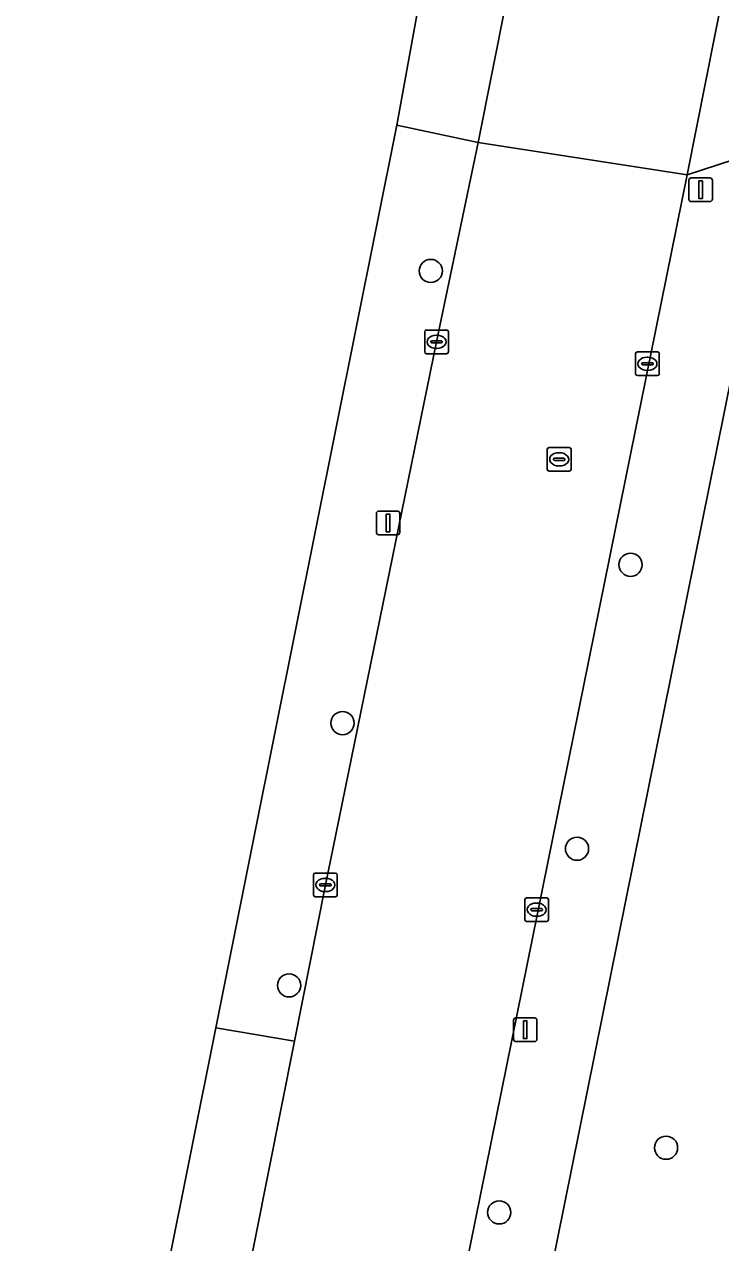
# Model space of a CAD drawing. Extents: x 157692 to 159674, y 381452 to 383291.
# Drawn here: x 158479.7 to 158509.1, y 381982.8 to 382034.2 of the extents above; entities that cross this region are included whole.
import ezdxf

# ---------------------------------------------------------------- set-up
doc = ezdxf.new("R2010")
doc.units = 0
for name, color, linetype in [('IMGEO_Boom', 7, 'Continuous'), ('IMGEO_Erf', 7, 'Continuous'), ('IMGEO_Kolk', 7, 'Continuous'), ('IMGEO_Lichtmast', 7, 'Continuous'), ('IMGEO_Rijbaan_lokaal_gesloten', 7, 'Continuous'), ('IMGEO_Rioolput', 7, 'Continuous'), ('IMGEO_Voetpad_open', 7, 'Continuous')]:
    doc.layers.add(name, color=color, linetype=linetype)

msp = doc.modelspace()

# ---------------------------------------------------------------- linework, layer by layer
at = {"layer": 'IMGEO_Boom'}
for centre in [(158496.816, 382023.791), (158505.253, 382011.387), (158493.088, 382004.703), (158502.991, 381999.4), (158490.832, 381993.631), (158506.753, 381986.777), (158499.705, 381984.047)]:
    msp.add_circle(centre, 0.489, dxfattribs=at)
at = {"layer": 'IMGEO_Erf'}
for points in [[(158485.652, 381981.459), (158487.735, 381991.845), (158489.371, 382000), (158495.378, 382029.949), (158499.017, 382049.934), (158501.383, 382067.106), (158500.725, 382075.173), (158499.566, 382077.692), (158493.651, 382088.455)], [(158512.544, 382028.902), (158511.487, 382029.103), (158496.983, 381957.259), (158496.631, 381955.517), (158495.471, 381949.664), (158495.027, 381947.537), (158491.342, 381929.868), (158491.219, 381929.278), (158492.177, 381929.035), (158492.488, 381928.764), (158494.804, 381926.956), (158495.221, 381926.868), (158496.07, 381930.877), (158496.196, 381931.498), (158503.605, 381929.886), (158502.458, 381924.328), (158501.376, 381918.907), (158499.595, 381910.326)]]:
    msp.add_lwpolyline(points, dxfattribs=at)
at = {"layer": 'IMGEO_Kolk'}
for p, q in [((158496.558, 382020.372), (158496.558, 382021.224)), ((158496.633, 382021.298), (158497.485, 382021.298)), ((158497.559, 382021.224), (158497.559, 382020.372)), ((158496.817, 382020.792), (158496.817, 382020.804)), ((158497.255, 382020.755), (158496.857, 382020.755)), ((158496.86, 382020.841), (158497.258, 382020.841)), ((158497.046, 382021.078), (158497.071, 382021.078)), ((158497.301, 382020.804), (158497.301, 382020.792)), ((158497.485, 382020.298), (158496.633, 382020.298)), ((158497.069, 382020.518), (158497.044, 382020.518)), ((158505.467, 382019.447), (158505.467, 382020.299)), ((158505.542, 382020.373), (158506.394, 382020.373)), ((158505.955, 382020.153), (158505.98, 382020.153)), ((158506.468, 382020.299), (158506.468, 382019.447)), ((158505.726, 382019.867), (158505.726, 382019.879)), ((158506.164, 382019.83), (158505.766, 382019.83)), ((158505.769, 382019.916), (158506.167, 382019.916)), ((158505.978, 382019.593), (158505.953, 382019.593)), ((158506.21, 382019.879), (158506.21, 382019.867)), ((158506.394, 382019.373), (158505.542, 382019.373)), ((158491.864, 381997.444), (158491.864, 381998.296)), ((158491.939, 381998.37), (158492.791, 381998.37)), ((158492.352, 381998.15), (158492.377, 381998.15)), ((158492.865, 381998.296), (158492.865, 381997.444)), ((158492.123, 381997.864), (158492.123, 381997.876)), ((158492.561, 381997.827), (158492.163, 381997.827)), ((158492.166, 381997.913), (158492.564, 381997.913)), ((158492.375, 381997.59), (158492.35, 381997.59)), ((158492.607, 381997.876), (158492.607, 381997.864)), ((158492.791, 381997.37), (158491.939, 381997.37)), ((158500.787, 381996.401), (158500.787, 381997.253)), ((158500.862, 381997.327), (158501.714, 381997.327)), ((158501.275, 381997.107), (158501.3, 381997.107)), ((158501.788, 381997.253), (158501.788, 381996.401)), ((158501.046, 381996.821), (158501.046, 381996.833)), ((158501.484, 381996.784), (158501.086, 381996.784)), ((158501.089, 381996.87), (158501.487, 381996.87)), ((158501.298, 381996.547), (158501.273, 381996.547)), ((158501.53, 381996.833), (158501.53, 381996.821)), ((158501.714, 381996.327), (158500.862, 381996.327))]:
    msp.add_line(p, q, dxfattribs=at)
for points in [[(158496.558, 382020.372), (158496.558, 382021.224)], [(158496.633, 382021.298), (158497.485, 382021.298)], [(158497.559, 382021.224), (158497.559, 382020.372)], [(158497.485, 382020.298), (158496.633, 382020.298)], [(158505.467, 382019.447), (158505.467, 382020.299)], [(158505.542, 382020.373), (158506.394, 382020.373)], [(158506.468, 382020.299), (158506.468, 382019.447)], [(158506.394, 382019.373), (158505.542, 382019.373)], [(158491.864, 381997.444), (158491.864, 381998.296)], [(158491.939, 381998.37), (158492.791, 381998.37)], [(158492.865, 381998.296), (158492.865, 381997.444)], [(158492.791, 381997.37), (158491.939, 381997.37)], [(158500.787, 381996.401), (158500.787, 381997.253)], [(158500.862, 381997.327), (158501.714, 381997.327)], [(158501.788, 381997.253), (158501.788, 381996.401)], [(158501.714, 381996.327), (158500.862, 381996.327)]]:
    msp.add_lwpolyline(points, dxfattribs=at)
for centre, radius, start, end in [((158496.635, 382021.222), 0.0765, 91.552, 178.448), ((158496.635, 382021.222), 0.0765, 91.552, 178.448), ((158497.483, 382021.222), 0.0765, 1.552, 88.448), ((158497.483, 382021.222), 0.0765, 1.552, 88.448), ((158496.857, 382020.801), 0.0403, 85.8775, 175.7526), ((158496.854, 382020.791), 0.0366, 178.938, 274.7102), ((158497.258, 382020.798), 0.043, 264.8664, 352.4533), ((158497.262, 382020.803), 0.0386, 1.7309, 96.639), ((158496.635, 382020.374), 0.0765, 181.552, 268.448), ((158496.635, 382020.374), 0.0765, 181.552, 268.448), ((158497.483, 382020.374), 0.0765, 271.552, 358.448), ((158497.483, 382020.374), 0.0765, 271.552, 358.448), ((158505.544, 382020.297), 0.0765, 91.552, 178.448), ((158505.544, 382020.297), 0.0765, 91.552, 178.448), ((158506.392, 382020.297), 0.0765, 1.552, 88.448), ((158506.392, 382020.297), 0.0765, 1.552, 88.448), ((158505.766, 382019.876), 0.0403, 85.8775, 175.7526), ((158505.763, 382019.866), 0.0366, 178.938, 274.7102), ((158506.167, 382019.873), 0.043, 264.8664, 352.4533), ((158506.171, 382019.878), 0.0386, 1.7309, 96.639), ((158505.544, 382019.449), 0.0765, 181.552, 268.448), ((158505.544, 382019.449), 0.0765, 181.552, 268.448), ((158506.392, 382019.449), 0.0765, 271.552, 358.448), ((158506.392, 382019.449), 0.0765, 271.552, 358.448), ((158491.941, 381998.294), 0.0765, 91.552, 178.448), ((158491.941, 381998.294), 0.0765, 91.552, 178.448), ((158492.789, 381998.294), 0.0765, 1.552, 88.448), ((158492.789, 381998.294), 0.0765, 1.552, 88.448), ((158492.163, 381997.873), 0.0403, 85.8775, 175.7526), ((158492.16, 381997.863), 0.0366, 178.938, 274.7102), ((158492.564, 381997.87), 0.043, 264.8664, 352.4533), ((158492.568, 381997.875), 0.0386, 1.7309, 96.639), ((158491.941, 381997.446), 0.0765, 181.552, 268.448), ((158491.941, 381997.446), 0.0765, 181.552, 268.448), ((158492.789, 381997.446), 0.0765, 271.552, 358.448), ((158492.789, 381997.446), 0.0765, 271.552, 358.448), ((158500.864, 381997.251), 0.0765, 91.552, 178.448), ((158500.864, 381997.251), 0.0765, 91.552, 178.448), ((158501.712, 381997.251), 0.0765, 1.552, 88.448), ((158501.712, 381997.251), 0.0765, 1.552, 88.448), ((158501.086, 381996.83), 0.0403, 85.8775, 175.7526), ((158501.083, 381996.82), 0.0366, 178.938, 274.7102), ((158501.487, 381996.827), 0.043, 264.8664, 352.4533), ((158501.491, 381996.832), 0.0386, 1.7309, 96.639), ((158500.864, 381996.403), 0.0765, 181.552, 268.448), ((158500.864, 381996.403), 0.0765, 181.552, 268.448), ((158501.712, 381996.403), 0.0765, 271.552, 358.448), ((158501.712, 381996.403), 0.0765, 271.552, 358.448)]:
    msp.add_arc(centre, radius, start, end, dxfattribs=at)
for centre, major_axis, ratio, start_param, end_param in [((158497.045, 382020.798), (-0.387, 0.002), 0.722429, 4.712389, 7.853982), ((158497.07, 382020.798), (-0.39, 0.002), 0.717154, 1.570796, 4.712389), ((158505.954, 382019.873), (-0.387, 0.002), 0.722429, 4.712389, 7.853982), ((158505.979, 382019.873), (-0.39, 0.002), 0.717154, 1.570796, 4.712389), ((158492.351, 381997.87), (-0.387, 0.002), 0.722429, 4.712389, 7.853982), ((158492.376, 381997.87), (-0.39, 0.002), 0.717154, 1.570796, 4.712389), ((158501.274, 381996.827), (-0.387, 0.002), 0.722429, 4.712389, 7.853982), ((158501.299, 381996.827), (-0.39, 0.002), 0.717154, 1.570796, 4.712389)]:
    msp.add_ellipse(centre, major_axis=major_axis, ratio=ratio, start_param=start_param, end_param=end_param, dxfattribs=at)
at = {"layer": 'IMGEO_Lichtmast'}
for p, q in [((158507.717, 382026.818), (158507.717, 382027.618)), ((158507.717, 382027.618), (158507.717, 382026.818)), ((158507.817, 382027.718), (158508.607, 382027.718)), ((158508.607, 382027.718), (158507.817, 382027.718)), ((158508.707, 382027.618), (158508.707, 382026.818)), ((158508.707, 382026.818), (158508.707, 382027.618)), ((158508.607, 382026.718), (158507.817, 382026.718)), ((158507.817, 382026.718), (158508.607, 382026.718)), ((158494.518, 382012.755), (158494.518, 382013.555)), ((158494.518, 382013.555), (158494.518, 382012.755)), ((158494.618, 382013.655), (158495.408, 382013.655)), ((158495.408, 382013.655), (158494.618, 382013.655)), ((158495.508, 382013.555), (158495.508, 382012.755)), ((158495.508, 382012.755), (158495.508, 382013.555)), ((158495.408, 382012.655), (158494.618, 382012.655)), ((158494.618, 382012.655), (158495.408, 382012.655)), ((158500.309, 381991.359), (158500.309, 381992.159)), ((158500.309, 381992.159), (158500.309, 381991.359)), ((158500.409, 381992.259), (158501.199, 381992.259)), ((158501.199, 381992.259), (158500.409, 381992.259)), ((158501.299, 381992.159), (158501.299, 381991.359)), ((158501.299, 381991.359), (158501.299, 381992.159)), ((158501.199, 381991.259), (158500.409, 381991.259)), ((158500.409, 381991.259), (158501.199, 381991.259))]:
    msp.add_line(p, q, dxfattribs=at)
for points in [[(158508.137, 382027.593), (158508.287, 382027.593), (158508.287, 382026.843), (158508.137, 382026.843), (158508.137, 382027.593)], [(158494.938, 382013.53), (158495.088, 382013.53), (158495.088, 382012.78), (158494.938, 382012.78), (158494.938, 382013.53)], [(158500.729, 381992.134), (158500.879, 381992.134), (158500.879, 381991.384), (158500.729, 381991.384), (158500.729, 381992.134)]]:
    msp.add_lwpolyline(points, dxfattribs=at)
for centre, start, end in [((158507.817, 382027.618), 90, 180), ((158507.817, 382027.618), 90, 180), ((158508.607, 382027.618), 0, 90), ((158508.607, 382027.618), 360, 90), ((158507.817, 382026.818), 180, 270), ((158507.817, 382026.818), 180, 270), ((158508.607, 382026.818), 270, 0), ((158508.607, 382026.818), 270, 0), ((158494.618, 382013.555), 90, 180), ((158494.618, 382013.555), 90, 180), ((158495.408, 382013.555), 0, 90), ((158495.408, 382013.555), 360, 90), ((158494.618, 382012.755), 180, 270), ((158494.618, 382012.755), 180, 270), ((158495.408, 382012.755), 270, 0), ((158495.408, 382012.755), 270, 0), ((158500.409, 381992.159), 90, 180), ((158500.409, 381992.159), 90, 180), ((158501.199, 381992.159), 0, 90), ((158501.199, 381992.159), 360, 90), ((158500.409, 381991.359), 180, 270), ((158500.409, 381991.359), 180, 270), ((158501.199, 381991.359), 270, 0), ((158501.199, 381991.359), 270, 0)]:
    msp.add_arc(centre, 0.1, start, end, dxfattribs=at)
at = {"layer": 'IMGEO_Rijbaan_lokaal_gesloten'}
for points in [[(158505.431, 382068.251), (158502.977, 382050.581), (158502.374, 382046.61), (158501.804, 382043.842), (158500, 382035.157), (158498.813, 382029.208), (158507.645, 382027.843), (158509.607, 382037.718), (158511.299, 382044.841), (158517.633, 382067.591), (158517.953, 382068.784), (158520.916, 382079.242), (158521.192, 382080.355)], [(158507.645, 382027.843), (158498.813, 382029.208), (158497.06, 382020.798), (158492.803, 382000), (158492.367, 381997.87), (158491.064, 381991.269), (158488.298, 381977.42), (158487.491, 381973.748), (158485.717, 381964.557), (158484.528, 381958.828), (158482.978, 381951.241), (158480.124, 381937.345), (158479.651, 381935.393)], [(158487.871, 381930.735), (158491.508, 381948.256), (158493.486, 381957.986), (158507.645, 382027.843)]]:
    msp.add_lwpolyline(points, dxfattribs=at)
at = {"layer": 'IMGEO_Rioolput'}
for p, q in [((158501.737, 382015.412), (158501.737, 382016.264)), ((158501.812, 382016.338), (158502.664, 382016.338)), ((158502.225, 382016.118), (158502.25, 382016.118)), ((158502.738, 382016.264), (158502.738, 382015.412)), ((158501.996, 382015.832), (158501.996, 382015.844)), ((158502.434, 382015.795), (158502.036, 382015.795)), ((158502.039, 382015.881), (158502.437, 382015.881)), ((158502.248, 382015.558), (158502.223, 382015.558)), ((158502.48, 382015.844), (158502.48, 382015.832)), ((158502.664, 382015.338), (158501.812, 382015.338))]:
    msp.add_line(p, q, dxfattribs=at)
for points in [[(158501.737, 382015.412), (158501.737, 382016.264)], [(158501.812, 382016.338), (158502.664, 382016.338)], [(158502.738, 382016.264), (158502.738, 382015.412)], [(158502.664, 382015.338), (158501.812, 382015.338)]]:
    msp.add_lwpolyline(points, dxfattribs=at)
for centre, radius, start, end in [((158501.814, 382016.262), 0.0765, 91.552, 178.448), ((158501.814, 382016.262), 0.0765, 91.552, 178.448), ((158502.662, 382016.262), 0.0765, 1.552, 88.448), ((158502.662, 382016.262), 0.0765, 1.552, 88.448), ((158502.036, 382015.841), 0.0403, 85.8775, 175.7526), ((158502.033, 382015.831), 0.0366, 178.938, 274.7102), ((158502.437, 382015.838), 0.043, 264.8664, 352.4533), ((158502.441, 382015.843), 0.0386, 1.7309, 96.639), ((158501.814, 382015.414), 0.0765, 181.552, 268.448), ((158501.814, 382015.414), 0.0765, 181.552, 268.448), ((158502.662, 382015.414), 0.0765, 271.552, 358.448), ((158502.662, 382015.414), 0.0765, 271.552, 358.448)]:
    msp.add_arc(centre, radius, start, end, dxfattribs=at)
for centre, major_axis, ratio, start_param, end_param in [((158502.224, 382015.838), (-0.387, 0.002), 0.722429, 4.712389, 7.853982), ((158502.249, 382015.838), (-0.39, 0.002), 0.717154, 1.570796, 4.712389)]:
    msp.add_ellipse(centre, major_axis=major_axis, ratio=ratio, start_param=start_param, end_param=end_param, dxfattribs=at)
at = {"layer": 'IMGEO_Voetpad_open'}
for points in [[(158500, 382035.157), (158501.804, 382043.842), (158502.374, 382046.61), (158502.977, 382050.581), (158502.498, 382050.635), (158500.942, 382049.636), (158499.017, 382049.934), (158495.378, 382029.949), (158498.813, 382029.208)], [(158507.645, 382027.843), (158511.487, 382029.103), (158512.682, 382035.058), (158509.607, 382037.718)], [(158487.735, 381991.845), (158491.064, 381991.269), (158492.367, 381997.87), (158492.803, 382000), (158497.06, 382020.798), (158498.813, 382029.208), (158495.378, 382029.949), (158489.371, 382000)], [(158496.983, 381957.259), (158511.487, 382029.103), (158507.645, 382027.843), (158493.486, 381957.986)], [(158487.491, 381973.748), (158488.298, 381977.42), (158491.064, 381991.269), (158487.735, 381991.845), (158485.652, 381981.459), (158484.222, 381974.295)]]:
    msp.add_lwpolyline(points, close=True, dxfattribs=at)

doc.saveas('drawing.dxf')
